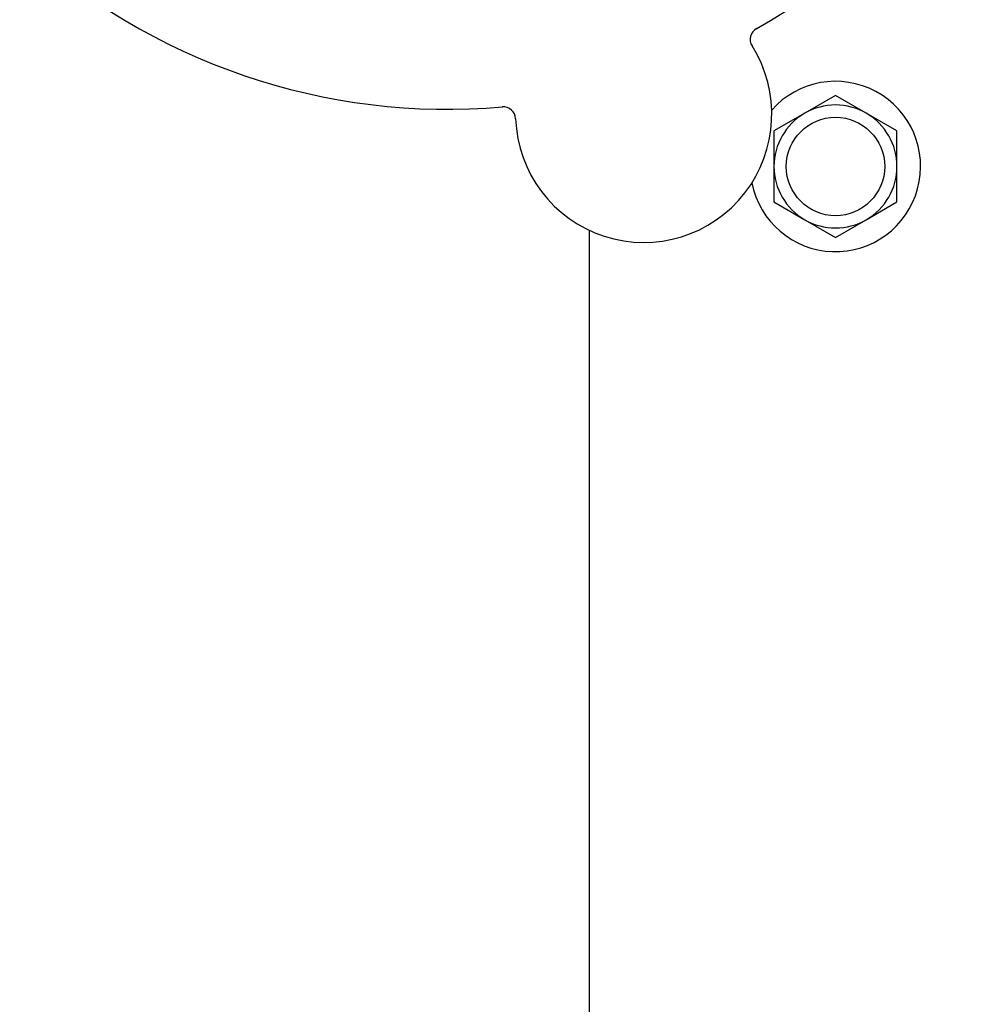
# Model space of a CAD drawing. Header units: inches. Extents: x 24 to 1128, y -58 to 748.
# Tile 615 of 656: x 617.76 to 620.21, y 564.69 to 567.19. Entities that reach past the tile are written whole.
import ezdxf

# ---------------------------------------------------------------- set-up
doc = ezdxf.new("R2010")
doc.units = ezdxf.units.IN
doc.header["$LTSCALE"] = 32
doc.header["$MEASUREMENT"] = 0
doc.layers.add('Visible (ANSI)', color=7, linetype='Continuous', lineweight=30)

msp = doc.modelspace()

# ---------------------------------------------------------------- linework, layer by layer
at = {"layer": 'Visible (ANSI)'}
for p, q in [((619.82663, 566.99491), (619.74863, 566.94988)), ((619.90463, 566.94988), (619.82663, 566.99491)), ((619.74863, 566.94988), (619.67063, 566.90485)), ((619.98263, 566.90485), (619.90463, 566.94988)), ((619.67063, 566.90485), (619.67063, 566.81478)), ((619.98263, 566.81478), (619.98263, 566.90485)), ((619.67063, 566.81478), (619.67063, 566.72471)), ((619.98263, 566.72471), (619.98263, 566.81478)), ((619.67063, 566.72471), (619.74863, 566.67968)), ((619.90463, 566.67968), (619.98263, 566.72471)), ((619.74863, 566.67968), (619.82663, 566.63465)), ((619.82663, 566.63465), (619.90463, 566.67968)), ((619.20163, 566.65303), (619.20163, 563.43978))]:
    msp.add_line(p, q, dxfattribs=at)
msp.add_circle((619.82663, 566.81478), 0.1248, dxfattribs=at)
for centre, radius, start, end in [((618.84313, 568.55978), 1.6, 299.25836, 346.99093), ((618.84313, 568.55978), 1.6, 227.25836, 274.99093), ((619.64133, 567.13716), 0.03125, 119.29575, 212.24329), ((619.34002, 566.94709), 0.325, 182.006, 32.24329), ((619.82663, 566.81478), 0.216, 191.0702, 138.50721), ((618.98399, 566.93462), 0.03125, 2.006, 94.95354), ((619.82663, 566.81478), 0.156, 60, 120), ((619.82663, 566.81478), 0.156, 120, 180), ((619.82663, 566.81478), 0.156, 0, 60), ((619.82663, 566.81478), 0.156, 180, 240), ((619.82663, 566.81478), 0.156, 300, 0), ((619.82663, 566.81478), 0.156, 240, 300)]:
    msp.add_arc(centre, radius, start, end, dxfattribs=at)

doc.saveas('drawing.dxf')
